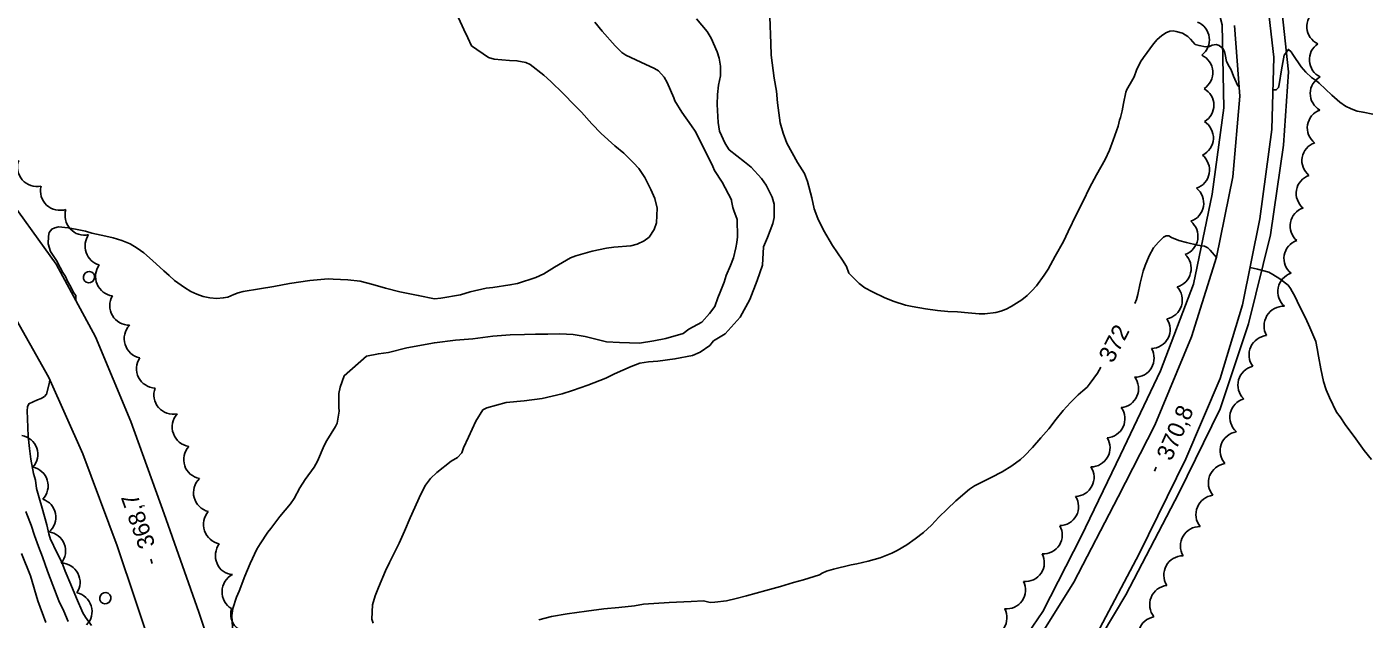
# Model space of a CAD drawing. Extents: x 287698 to 290158, y 5234163 to 5237182.
# Drawn here: x 288854 to 289092.7, y 5235637.2 to 5235742.5 of the extents above; entities that cross this region are included whole.
import ezdxf

# ---------------------------------------------------------------- set-up
doc = ezdxf.new("R2010")
doc.units = 0
for name, color, linetype in [('Niveau 1', 7, 'Continuous'), ('Niveau 2', 7, 'Continuous'), ('Niveau 21', 7, 'Continuous'), ('Niveau 3', 7, 'Continuous'), ('Niveau 36', 7, 'Continuous'), ('Niveau 4', 7, 'Continuous'), ('Niveau 44', 7, 'Continuous')]:
    doc.layers.add(name, color=color, linetype=linetype)

msp = doc.modelspace()

# ---------------------------------------------------------------- linework, layer by layer
at = {"layer": 'Niveau 1'}
for points in [[(288897.3, 5235653.32), (288898.93, 5235655.41), (288900.79, 5235657.67), (288901.43, 5235658.61), (288902.48, 5235660.54), (288903.44, 5235662), (288905.01, 5235664.22), (288905.58, 5235665.3), (288906.77, 5235668.04), (288907.27, 5235668.94), (288908.8, 5235671.45), (288909.07, 5235672.05), (288909.47, 5235674.19), (288909.42, 5235674.84), (288909.42, 5235677.32), (288909.62, 5235678.42), (288910.33, 5235680.46), (288914.29, 5235683.94), (288916.43, 5235684.37), (288918.19, 5235684.59), (288921.5, 5235685.44), (288926.38, 5235686.32), (288930.09, 5235686.78), (288933.22, 5235687.03), (288936.73, 5235687.49), (288939.85, 5235687.75), (288942.39, 5235687.8), (288944.35, 5235687.84), (288946.5, 5235687.88), (288948.66, 5235687.92), (288951.01, 5235687.77), (288953.17, 5235687.42), (288956.91, 5235686.52), (288959.26, 5235686.36), (288962.79, 5235686.23), (288965.32, 5235686.68), (288967.46, 5235687.11), (288970.58, 5235687.95), (288971.54, 5235688.75), (288973.87, 5235689.97), (288975.21, 5235691.55), (288976.17, 5235692.75), (288976.73, 5235694.32), (288977.1, 5235695.31), (288977.84, 5235697.08), (288978.21, 5235698.26), (288978.96, 5235700.04), (288979.52, 5235701.41), (288979.88, 5235703.18), (288980.06, 5235704.16), (288980.23, 5235705.14), (288980.17, 5235708.26), (288979.56, 5235709.82), (288979.35, 5235710.4), (288979.13, 5235711.56), (288979.12, 5235711.76), (288977.5, 5235714.86), (288976.11, 5235716.95), (288975.82, 5235717.64), (288974.21, 5235720.92), (288972.66, 5235723.94), (288972.06, 5235724.9), (288970.32, 5235727.35), (288969.09, 5235729.31), (288968.9, 5235729.85), (288967.69, 5235732.59), (288967.17, 5235733.52), (288966.19, 5235734.67), (288965.48, 5235735.08), (288963.02, 5235736.19), (288960.36, 5235737.45), (288959.64, 5235737.93), (288958.49, 5235739.12), (288956.16, 5235741.73), (288954.85, 5235743.34)], [(288897.32, 5235617.89), (288895.4, 5235620.43), (288895.03, 5235623.29), (288895, 5235624.36), (288894.71, 5235626.11), (288894.1, 5235627.89), (288893.44, 5235629.34), (288892.04, 5235632.24), (288890.74, 5235634.78), (288890.52, 5235635.71), (288890.39, 5235637.85), (288890.58, 5235639.11), (288891.22, 5235641.08), (288891.71, 5235642.19), (288892.7, 5235644.85), (288893.63, 5235647.06), (288894.81, 5235649.61), (288895.41, 5235650.58), (288896.79, 5235652.68), (288897.3, 5235653.32)]]:
    msp.add_lwpolyline(points, dxfattribs=at)
at = {"layer": 'Niveau 2'}
for points in [[(288890.75, 5235694.89), (288891.51, 5235695.2), (288892.4, 5235695.43), (288895.33, 5235695.94), (288897.86, 5235696.35), (288900.65, 5235696.85), (288904.24, 5235697.42), (288907.5, 5235697.71), (288908.36, 5235697.64), (288910.99, 5235697.51), (288913.21, 5235697.26), (288915.45, 5235696.71), (288917.7, 5235696.03), (288920.22, 5235695.39), (288923.51, 5235694.74), (288926.4, 5235694.16), (288927.49, 5235694.23), (288931.03, 5235694.85), (288932.72, 5235695.41), (288935.58, 5235696.06), (288936.76, 5235696.17), (288939.78, 5235696.6), (288941.13, 5235696.88), (288944.37, 5235697.94), (288945.79, 5235698.61), (288947.7, 5235699.75), (288950.57, 5235701.4), (288951.51, 5235701.79), (288954.38, 5235702.63), (288956.96, 5235703.16), (288958.24, 5235703.3), (288961.23, 5235703.55), (288962.39, 5235703.86), (288963.6, 5235704.45), (288964.5, 5235705.12), (288965.41, 5235706.47), (288965.79, 5235707.63), (288965.94, 5235710.24), (288965.54, 5235711.96), (288964.83, 5235713.6), (288963.76, 5235715.68), (288962.67, 5235717.28), (288961.75, 5235718.34), (288960.01, 5235720.03), (288958.44, 5235721.35), (288955.99, 5235723.51), (288954.36, 5235725.22), (288952.51, 5235727.35), (288951.28, 5235728.54), (288949.22, 5235730.63), (288947.07, 5235732.79), (288945.78, 5235733.93), (288943.35, 5235735.78), (288942.59, 5235736.17), (288941.01, 5235736.47), (288939.71, 5235736.51), (288937.01, 5235736.77), (288935.95, 5235737.06), (288932.95, 5235739.13), (288932.28, 5235740.56), (288931.59, 5235742), (288930.63, 5235744.08)], [(288949.08, 5235677.22), (288950.9, 5235677.84), (288953.62, 5235678.76), (288956.8, 5235680.04), (288958.38, 5235680.81), (288961.33, 5235682.12), (288962.84, 5235682.69), (288964.41, 5235682.96), (288966.07, 5235683.05), (288969.08, 5235683.46), (288972.19, 5235684.08), (288973.6, 5235684.65), (288975.29, 5235685.86), (288975.92, 5235686.64), (288978.02, 5235687.9), (288980.7, 5235690.88), (288982.4, 5235694.04), (288983.71, 5235697.39), (288984.64, 5235700.15), (288984.82, 5235703.4), (288985.52, 5235705.03), (288986.49, 5235707.52), (288986.72, 5235708.58), (288986.71, 5235710.99), (288986.39, 5235712.22), (288985.28, 5235714.36), (288984.47, 5235715.54), (288982.65, 5235717.56), (288981.45, 5235718.52), (288978.75, 5235720.65), (288978, 5235721.73), (288977.02, 5235723.96), (288976.78, 5235725.51), (288976.62, 5235728.69), (288976.63, 5235730.47), (288976.81, 5235732.14), (288977.17, 5235733.8), (288977.17, 5235735.52), (288976.96, 5235736.94), (288976.62, 5235738.04), (288975.5, 5235740.47), (288974.81, 5235741.67), (288972.93, 5235743.9)], [(288993.41, 5235712.1), (288992.63, 5235715.01), (288992.09, 5235716.4), (288990.87, 5235718.39), (288988.97, 5235721.83), (288988.3, 5235723.61), (288987.79, 5235725.45), (288987.29, 5235729.01), (288987.16, 5235731.04), (288986.73, 5235733.39), (288986.21, 5235737.48), (288986.13, 5235739.56), (288985.95, 5235744.29)], [(288999.96, 5235698.7), (289001.8, 5235696.84), (289002.84, 5235696.12), (289004.18, 5235695.41), (289006.36, 5235694.34), (289008.06, 5235693.69), (289010.06, 5235693.03), (289011.21, 5235692.79), (289013.58, 5235692.37), (289015.75, 5235692.09), (289017.57, 5235691.91), (289019.29, 5235691.81), (289021.16, 5235691.63), (289023.14, 5235691.48), (289024.12, 5235691.49), (289026.07, 5235691.71), (289026.99, 5235691.97), (289027.91, 5235692.32), (289028.83, 5235692.78), (289030.73, 5235693.98), (289031.65, 5235694.71), (289032.51, 5235695.54), (289033.29, 5235696.42), (289034.7, 5235698.32), (289035.36, 5235699.44), (289036.63, 5235701.7), (289038.11, 5235704.35), (289038.94, 5235706.11), (289040.42, 5235709.19), (289041.58, 5235711.53), (289042.74, 5235713.87), (289044, 5235716.18), (289045.5, 5235718.88), (289046.28, 5235720.57), (289046.92, 5235722.34), (289047.84, 5235724.83), (289048.05, 5235725.89), (289048.26, 5235726.39), (289048.54, 5235727.58), (289048.76, 5235728.85), (289049.16, 5235730.89), (289049.38, 5235731.38), (289049.98, 5235732.34), (289050.65, 5235733.59), (289051.07, 5235734.8), (289051.81, 5235736.28), (289052.32, 5235737.02), (289054.1, 5235739.47), (289054.77, 5235740.24), (289055.52, 5235740.92), (289056.28, 5235741.42), (289056.99, 5235741.72), (289057.6, 5235741.77), (289058.14, 5235741.67), (289059.24, 5235741.36), (289060.21, 5235740.76), (289060.66, 5235740.29), (289061.52, 5235739.35), (289062.2, 5235739.16), (289063.32, 5235738.96), (289064.02, 5235739.02), (289064.52, 5235739.26), (289065.2, 5235739.34), (289065.78, 5235739.19), (289066.41, 5235738.65), (289066.68, 5235738.12), (289066.83, 5235737.58), (289067.08, 5235736.33)], [(289075.3, 5235731.3), (289075.9, 5235731.27), (289076.3, 5235731.7), (289076.4, 5235732.26), (289076.86, 5235734.84), (289077.31, 5235737.43), (289078.06, 5235738.48), (289078.54, 5235738.03), (289078.85, 5235737.56), (289080.35, 5235735.38), (289081.14, 5235734.45), (289082.14, 5235733.51), (289083.07, 5235732.89), (289083.52, 5235732.47), (289085.76, 5235730.34), (289087.22, 5235729.08), (289088.2, 5235728.41), (289089.21, 5235727.93), (289090.25, 5235727.53), (289091.32, 5235727.3), (289093.07, 5235726.99)], [(289067.08, 5235736.33), (289067.55, 5235735.45), (289067.88, 5235734.85), (289068.33, 5235733.74), (289069.09, 5235732.01), (289069.28, 5235731.87)], [(288999.96, 5235698.7), (288999.57, 5235699.88), (288998.86, 5235701.02), (288997.1, 5235703.64), (288995.49, 5235706.36), (288994.46, 5235708.4), (288993.85, 5235710.15), (288993.41, 5235712.1)], [(288890.75, 5235694.89), (288889.68, 5235694.44), (288888.87, 5235694.3), (288887.75, 5235694.22), (288886.49, 5235694.32), (288885.32, 5235694.53), (288884.16, 5235694.94), (288883.08, 5235695.44), (288881.99, 5235696.14), (288880.23, 5235697.38), (288879.28, 5235698.29), (288878.32, 5235699.12), (288876.28, 5235700.98), (288874.73, 5235702.34), (288873.59, 5235703.16), (288872.3, 5235703.92), (288870.84, 5235704.5), (288869.31, 5235704.96), (288868.01, 5235705.25), (288865.49, 5235705.83), (288864.4, 5235706.17), (288862.9, 5235706.49), (288861.29, 5235706.78), (288859.62, 5235706.92), (288858.94, 5235706.78), (288858.41, 5235706.52), (288857.94, 5235705.95), (288857.81, 5235705.28), (288857.79, 5235703.89), (288858.15, 5235702.58), (288859.24, 5235700.95), (288859.88, 5235699.69), (288860.38, 5235698.8), (288860.84, 5235698.12), (288861.17, 5235697.28), (288861.79, 5235696.26), (288862.29, 5235695.27), (288862.66, 5235694.7), (288862.66, 5235693.84)], [(289050.77, 5235693.28), (289051.05, 5235694), (289051.29, 5235694.89), (289051.71, 5235696.9), (289052.24, 5235699.06), (289052.59, 5235700.05), (289053.35, 5235701.8), (289054.12, 5235703.2), (289054.98, 5235704.22), (289055.89, 5235705.08), (289056.32, 5235705.34), (289056.82, 5235705.36), (289057.29, 5235705.04), (289058.59, 5235704.52), (289059.96, 5235704.13), (289061.91, 5235703.68), (289063.14, 5235703.48), (289063.75, 5235703.23), (289064.14, 5235702.8), (289065.26, 5235701.46)], [(289071.25, 5235699.68), (289072.59, 5235699.43), (289074.6, 5235698.86), (289075.27, 5235698.49), (289076.55, 5235697.7), (289078.02, 5235696.55), (289078.45, 5235695.96), (289079.25, 5235694.52), (289079.98, 5235692.97), (289081.08, 5235690.75), (289081.86, 5235689.05), (289082.91, 5235686.55), (289083.17, 5235685.32), (289083.39, 5235683.94), (289083.81, 5235681.67), (289084.27, 5235679.41), (289084.74, 5235677.94), (289085.34, 5235676.59), (289086.63, 5235673.99), (289087.26, 5235673.13), (289088.28, 5235671.64), (289089.74, 5235669.64), (289091.54, 5235667.16), (289092.81, 5235665.58)], [(289041.56, 5235677.77), (289042.31, 5235678.43), (289042.82, 5235679.15), (289044.13, 5235680.91), (289044.74, 5235681.97)], [(288858.08, 5235679.78), (288857.99, 5235679.25), (288857.45, 5235677.18), (288857.09, 5235676.76), (288856.51, 5235676.4), (288855.85, 5235676.2), (288854.31, 5235675.48), (288854.1, 5235674.92), (288854.02, 5235674.21), (288854.08, 5235672.81), (288854.21, 5235669.73), (288854.44, 5235667.55), (288854.69, 5235665.61), (288855.13, 5235663.1), (288855.49, 5235661.88), (288855.7, 5235660.4), (288856.14, 5235658.76), (288856.7, 5235656.91), (288857.52, 5235653.98), (288857.86, 5235652.34), (288858.17, 5235651.33), (288858.47, 5235650.81), (288859.03, 5235649.63), (288860.19, 5235647.29), (288860.79, 5235645.73), (288861.8, 5235643.33), (288862.81, 5235640.93), (288863.9, 5235638.34), (288864.38, 5235637.52), (288865.48, 5235636.03)], [(288915.49, 5235636.47), (288915.26, 5235637.2), (288915.38, 5235639.76), (288915.83, 5235641.32), (288916.43, 5235642.84), (288917.66, 5235645.8), (288918.39, 5235647.24), (288920.09, 5235650.68), (288921.03, 5235652.82), (288922.08, 5235655.23), (288923.94, 5235659.41), (288924.79, 5235660.98), (288925.67, 5235662.21), (288926.82, 5235663.26), (288929.32, 5235665.27), (288930.48, 5235665.95), (288931.26, 5235666.77), (288931.52, 5235667.65), (288932.42, 5235669.57), (288933.7, 5235672.41), (288934.97, 5235674.4), (288935.67, 5235674.75), (288939.11, 5235675.72), (288942.31, 5235676.01), (288945.52, 5235676.43), (288949.08, 5235677.22)], [(288974.14, 5235640.42), (288975.35, 5235640.17), (288976.17, 5235640.21), (288978.28, 5235640.45), (288979.94, 5235640.83), (288981.81, 5235641.36), (288985.26, 5235642.29), (288987.85, 5235642.98), (288990.16, 5235643.69), (288991.92, 5235644.18), (288994.77, 5235645.07), (288995.26, 5235645.39), (288996.02, 5235645.69), (288997.23, 5235646.05), (289000.41, 5235646.87), (289001.39, 5235647.03), (289003.43, 5235647.47), (289005.53, 5235648.09), (289007.6, 5235648.9), (289008.59, 5235649.39), (289010.3, 5235650.43), (289011.79, 5235651.49), (289013.24, 5235652.62), (289014.64, 5235653.91), (289015.97, 5235655.34), (289017.42, 5235656.76), (289019.01, 5235658.22), (289021.43, 5235660.32), (289022.28, 5235660.88), (289023.22, 5235661.39), (289025.26, 5235662.38), (289027.24, 5235663.4), (289028.95, 5235664.42), (289030.45, 5235665.55), (289031.17, 5235666.2), (289032.59, 5235667.72), (289034.09, 5235669.4), (289035.5, 5235671.04), (289036.79, 5235672.75), (289038.05, 5235674.29), (289039.33, 5235675.72), (289040.74, 5235677.05), (289041.56, 5235677.77)], [(288853.77, 5235656.32), (288854, 5235655.83), (288854.75, 5235653.87), (288855.34, 5235652.05), (288856.03, 5235650.1), (288856.73, 5235648.26), (288857.63, 5235645.7), (288858.57, 5235643.21), (288859.65, 5235640.47), (288860.52, 5235638.58), (288861.29, 5235636.8)], [(288853.01, 5235648.84), (288854.63, 5235644.88), (288855.92, 5235640.43), (288857.37, 5235636.62)], [(288974.14, 5235640.42), (288971.98, 5235640.34), (288968.06, 5235640.17), (288963.49, 5235639.85), (288961.91, 5235639.56), (288959.11, 5235639.23), (288956.48, 5235639), (288953.4, 5235638.62), (288949.94, 5235638.12), (288947.19, 5235637.64), (288944.89, 5235637.06)]]:
    msp.add_lwpolyline(points, dxfattribs=at)
at = {"layer": 'Niveau 21'}
for points in [[(288930.12, 5235481.92), (288923.96, 5235498.58), (288917.4, 5235516.56), (288911.7, 5235532.16), (288905.14, 5235550.55), (288898.43, 5235571.09), (288892.3, 5235587.97), (288884.77, 5235607.98), (288876.58, 5235630.61), (288870.03, 5235650.2), (288863.94, 5235666.55), (288857.87, 5235680.15), (288851, 5235692.38), (288841.37, 5235707.56), (288830.57, 5235721.47), (288817.25, 5235736.39), (288805.35, 5235749.11), (288792.27, 5235761.66), (288777.13, 5235774.32), (288762.23, 5235785.22), (288748.23, 5235793.37), (288734.09, 5235801.03), (288722.53, 5235805.81), (288711.22, 5235807.49)], [(289073.84, 5235751.52), (289075.46, 5235737.12), (289075.11, 5235724.27), (289072.97, 5235708.33), (289069.93, 5235693.07), (289065.92, 5235679.96), (289059.84, 5235665.7), (289051.55, 5235648.83), (289044.01, 5235634.56)], [(289068.46, 5235742.75), (289069.41, 5235730.15), (289068.16, 5235715.8), (289065.29, 5235701.57), (289060.86, 5235687.37), (289054.34, 5235671.7), (289047.8, 5235658.95), (289039.95, 5235643.74), (289033.25, 5235633.04)], [(288891.24, 5235618.41), (288884.53, 5235638.44), (288878.34, 5235655.92), (288872.44, 5235672.33), (288866.15, 5235687.39), (288859.18, 5235700.28), (288849.31, 5235714.05)]]:
    msp.add_lwpolyline(points, dxfattribs=at)
at = {"layer": 'Niveau 3'}
for p, q in [((289054.25, 5235663.48), (289054.57, 5235664.21)), ((288876.26, 5235647.1), (288875.98, 5235647.84))]:
    msp.add_line(p, q, dxfattribs=at)
at = {"layer": 'Niveau 36'}
for centre in [(288865.02, 5235697.99), (288867.92, 5235640.91)]:
    msp.add_ellipse(centre, major_axis=(0.994, -0.109), ratio=0.999984, dxfattribs=at)
at = {"layer": 'Niveau 4'}
for points in [[(289060.83, 5235788.3), (289065.8, 5235780.17), (289069.66, 5235771.31), (289073.26, 5235759.67), (289076.77, 5235746.67), (289078.09, 5235734.5), (289077.18, 5235721.43), (289074.88, 5235705.53), (289070.97, 5235689.67), (289065.95, 5235674.6), (289058.62, 5235659.59), (289049.16, 5235641.5), (289040.77, 5235627.43), (289031.04, 5235614.98), (289018.17, 5235601.67), (289008.5, 5235592.38)], [(289052.7, 5235780.36), (289057.52, 5235771.53), (289062.7, 5235756.88), (289066.32, 5235742.84), (289066.56, 5235728.07), (289064.5, 5235712.75), (289061.18, 5235696.75), (289055.35, 5235681.34), (289048.24, 5235666.42), (289041.25, 5235651.91), (289034.42, 5235638.54), (289028.21, 5235629.43), (289018.72, 5235617.84), (289008.85, 5235608.14), (288997.86, 5235600.87), (288983.14, 5235594.48), (288968.23, 5235589.37), (288954.27, 5235584.42), (288938.17, 5235578.69), (288923.1, 5235575.3), (288915.54, 5235574.78), (288910.68, 5235572.92)]]:
    msp.add_lwpolyline(points, dxfattribs=at)
at = {"layer": 'Niveau 44'}
for centre, radius, start, end in [((288855.78, 5235717.55), 3.46, 159.9404, 281.7549), ((289060.63, 5235717.03), 3.42, 289.1257, 50.8472), ((288876.89, 5235681.73), 3.45, 146.1015, 267.7942), ((289045.63, 5235672.81), 3.39, 273.811, 35.828), ((289071.09, 5235673.07), 3.43, 106.3978, 228.3997), ((289069.37, 5235667.11), 3.44, 99.3889, 221.3931), ((289067.28, 5235661.43), 3.44, 98.2335, 220.0066), ((288855.74, 5235655.31), 3.39, 310.0083, 71.7773), ((289065.07, 5235655.8), 3.44, 97.0092, 218.6451), ((289062.32, 5235650.2), 3.45, 88.9646, 210.5774), ((288857.45, 5235649.33), 3.41, 320.4001, 82.1308), ((289059.36, 5235645.02), 3.43, 90.1668, 212.0946), ((288860.01, 5235643.74), 3.42, 326.8401, 88.7752), ((289056.86, 5235639.77), 3.44, 96.8068, 218.9192), ((289054.8, 5235634.23), 3.44, 100.317, 222.21)]:
    msp.add_arc(centre, radius, start, end, dxfattribs=at)
for centre, major_axis, ratio, start_param, end_param in [((289084.71, 5235742.55), (-3.37, -0.29), 0.996404, 5.219048, 7.33684), ((289060.6, 5235740.18), (3.4, 0.47), 0.993901, 5.216941, 7.330067), ((289085.15, 5235736.65), (-3.37, -0.23), 0.999304, 5.222747, 7.343947), ((289061.19, 5235734.36), (3.43, 0.17), 0.994809, 5.245088, 7.363729), ((289085.31, 5235730.63), (-3.38, 0.04), 0.998344, 5.216781, 7.345467), ((289061.36, 5235728.56), (3.47, 0.01), 0.974673, 5.252621, 7.333893), ((289084.8, 5235724.54), (-3.32, 0.64), 0.997343, 5.255774, 7.380074), ((289061.32, 5235722.77), (3.34, -0.72), 0.999827, 5.370201, 7.500837), ((289083.83, 5235718.7), (-3.33, 0.57), 0.997466, 5.2147, 7.339522), ((289082.81, 5235712.89), (-3.25, 0.9), 0.999581, 5.316631, 7.443109), ((288859.85, 5235713.33), (-2.36, -2.53), 0.999951, 5.222211, 7.349073), ((289059.59, 5235711.15), (3.37, -0.59), 0.999193, 5.22164, 7.342293), ((288864.09, 5235708.88), (1.41, -3.14), 0.963709, 3.957128, 6.108936), ((289081.75, 5235707.07), (-3.33, 0.69), 0.99236, 5.234134, 7.34862), ((289058.56, 5235705.26), (3.37, -0.66), 0.996073, 5.248054, 7.366338), ((288867.62, 5235703.46), (0.98, -3.29), 0.96071, 3.777114, 5.733484), ((289080.66, 5235701.31), (-3.34, 0.57), 0.999909, 5.218653, 7.345328), ((289057.36, 5235699.56), (3.32, -0.88), 0.994078, 5.241095, 7.356055), ((288869.49, 5235698.06), (1.3, -3.18), 0.960805, 3.675025, 5.788125), ((289079.62, 5235695.42), (-3.39, 0.69), 0.990908, 5.232512, 7.342233), ((289055.79, 5235693.92), (3.27, -1.03), 0.99986, 5.222122, 7.344153), ((288872.17, 5235692.92), (-2.99, -1.76), 0.998773, 5.221546, 7.341812), ((289077.23, 5235689.33), (-0.05, -3.5), 0.999995, 3.11879, 5.244338), ((288874.75, 5235687.05), (-3.44, -0.51), 0.999832, 5.371082, 7.497894), ((289053.67, 5235688.69), (3, -1.57), 0.999977, 5.218809, 7.350184), ((289074.5, 5235684.18), (-3.15, 1.39), 0.996532, 5.215706, 7.334777), ((289050.82, 5235683.6), (2.87, -1.81), 0.997101, 5.252715, 7.373354), ((289072.52, 5235678.8), (-3.31, 0.91), 0.999861, 5.215261, 7.345748), ((289048.05, 5235678.17), (3.11, -1.36), 0.999636, 5.220805, 7.344344), ((288880, 5235677.07), (-2.73, -2.13), 0.998324, 5.264358, 7.390641), ((288883.32, 5235671.35), (-3.32, -1.17), 0.999952, 5.222025, 7.347088), ((288852.52, 5235666.47), (3.21, 1.13), 0.99991, 5.218162, 7.34329), ((288885.29, 5235665.57), (-3.27, -1.13), 0.99438, 5.212504, 7.333943), ((289042.98, 5235667.65), (-0.08, 3.39), 0.999994, 3.118131, 5.243509), ((288854.34, 5235660.88), (3.26, 1.02), 0.997265, 5.216119, 7.336165), ((289040.16, 5235662.39), (3.01, -1.54), 0.999309, 5.214771, 7.343402), ((288887.04, 5235659.69), (-3.43, -0.46), 0.999766, 5.345979, 7.47748), ((289037.4, 5235657.2), (2.99, -1.6), 0.997485, 5.216222, 7.340577), ((288888.66, 5235653.97), (1.11, -3.25), 0.961188, 3.632808, 5.79197), ((289034.54, 5235652.14), (3.24, 0.86), 0.99989, 4.38427, 6.543864), ((288890.72, 5235648.54), (-0.49, -3.4), 0.943581, 4.201749, 6.360483), ((289031.35, 5235647.24), (-0.57, 3.31), 0.999925, 2.873572, 5.028247), ((288891.97, 5235642.05), (-0.22, -3.43), 0.965786, 3.671861, 5.829388), ((289027.99, 5235642.39), (-1.48, 3.04), 0.999983, 2.589525, 4.721294), ((288862.15, 5235638.54), (3.26, 0.99), 0.999977, 5.219402, 7.345195), ((288893.57, 5235638.03), (2.41, -2.45), 0.969757, 3.635805, 5.788973), ((289024.67, 5235637.43), (2.75, -1.98), 0.998624, 5.275786, 7.395438)]:
    msp.add_ellipse(centre, major_axis=major_axis, ratio=ratio, start_param=start_param, end_param=end_param, dxfattribs=at)

# ---------------------------------------------------------------- texts
at = {"layer": 'Niveau 2'}
msp.add_text('372', height=3, rotation=62.4184, dxfattribs=at).set_placement((289046.85, 5235682.56))
at = {"layer": 'Niveau 3'}
for s, rotation, p in [('370,8', 66.1217, (289057.24, 5235665.16)), ('368,7', 109.6467, (288876.84, 5235650.38))]:
    msp.add_text(s, height=3, rotation=rotation, dxfattribs=at).set_placement(p)

doc.saveas('drawing.dxf')
